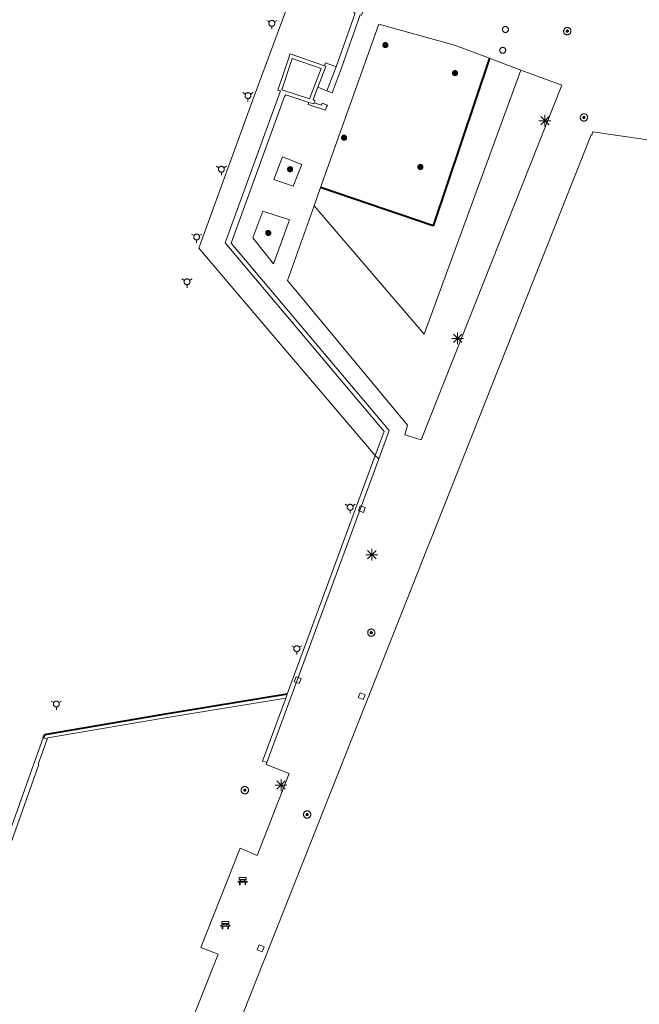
# Model space of a CAD drawing. Header units: metres. Extents: x 135779 to 137489, y 452643 to 455118.
# Tile 257 of 489: x 136609 to 136662, y 453805 to 453888. Entities that reach past the tile are written whole.
import ezdxf

# ---------------------------------------------------------------- set-up
doc = ezdxf.new("R2010")
doc.units = ezdxf.units.M
doc.linetypes.add('DGN_Style_3', pattern=[78.572352, 56.123108, -22.449243])
for name, color, linetype, lineweight in [('KTop_BTD_Groenvoorziening_gras- en kruidachtigen', 62, 'Continuous', 13), ('KTop_OTD_Gesloten verharding', 15, 'Continuous', 13), ('KTop_OTD_Open verharding', 15, 'Continuous', 13), ('KTop_PAL_Afsluitpaal', 222, 'Continuous', 13), ('KTop_PAL_Lichtmast', 40, 'Continuous', 13), ('KTop_PND_Grondvlaksituatie van BAG-pand [tachy]', 1, 'Continuous', 13), ('KTop_PUT_Inspectie- of rioolput', 15, 'Continuous', 13), ('KTop_PUT_Kolk', 15, 'Continuous', 13), ('KTop_SHD_Kademuur', 16, 'Continuous', 13), ('KTop_SHD_Muur', 15, 'Continuous', 13), ('KTop_SHD_Walbescherming (l)', 1, 'DGN_Style_3', 40), ('KTop_STM_Bank', 40, 'Continuous', 13), ('KTop_VGO_Boom', 92, 'Continuous', 13), ('KTop_VGO_Haag (l)', 92, 'DGN_Style_3', 40), ('KTop_WGD_Voetpad', 251, 'Continuous', 13), ('KTop_WGD_Voetpad op trap', 251, 'Continuous', 13), ('KTop_WTI_Meerpaal', 150, 'Continuous', 13)]:
    doc.layers.add(name, color=color, linetype=linetype, lineweight=lineweight)

# ---------------------------------------------------------------- blocks, each defined once
blk = doc.blocks.new('PAL_Lichtmast')
at = {"layer": 'KTop_PAL_Lichtmast'}
for p, q in [((-0.354, -0.354), (0.354, 0.354)), ((0.354, -0.354), (-0.354, 0.354)), ((0, -0.5), (0, 0.5)), ((-0.5, 0), (0.5, 0))]:
    blk.add_line(p, q, dxfattribs=at)
blk = doc.blocks.new('PAL_Afsluitpaal')
at = {"layer": 'KTop_PAL_Afsluitpaal', "flags": 128}
blk.add_lwpolyline([(0.25, 0), (0.249, 0.026), (0.245, 0.052), (0.238, 0.077), (0.228, 0.102), (0.217, 0.125), (0.202, 0.147), (0.186, 0.167), (0.167, 0.186), (0.147, 0.202), (0.125, 0.217), (0.102, 0.228), (0.077, 0.238), (0.052, 0.245), (0.026, 0.249), (0, 0.25), (-0.026, 0.249), (-0.052, 0.245), (-0.077, 0.238), (-0.102, 0.228), (-0.125, 0.217), (-0.147, 0.202), (-0.167, 0.186), (-0.186, 0.167), (-0.202, 0.147), (-0.217, 0.125), (-0.228, 0.102), (-0.238, 0.077), (-0.245, 0.052), (-0.249, 0.026), (-0.25, 0), (-0.249, -0.026), (-0.245, -0.052), (-0.238, -0.077), (-0.228, -0.102), (-0.217, -0.125), (-0.202, -0.147), (-0.186, -0.167), (-0.167, -0.186), (-0.147, -0.202), (-0.125, -0.217), (-0.102, -0.228), (-0.077, -0.238), (-0.052, -0.245), (-0.026, -0.249), (0, -0.25), (0.026, -0.249), (0.052, -0.245), (0.077, -0.238), (0.102, -0.228), (0.125, -0.217), (0.147, -0.202), (0.167, -0.186), (0.186, -0.167), (0.202, -0.147), (0.217, -0.125), (0.228, -0.102), (0.238, -0.077), (0.245, -0.052), (0.249, -0.026), (0.25, 0)], dxfattribs=at)
blk = doc.blocks.new('PUT_Inspectie-_of_rioolput')
at = {"layer": 'KTop_PUT_Inspectie- of rioolput', "flags": 128}
for points in [[(0.31, 0), (0.308, 0.032), (0.303, 0.064), (0.294, 0.095), (0.283, 0.126), (0.268, 0.155), (0.25, 0.182), (0.23, 0.207), (0.207, 0.23), (0.182, 0.25), (0.154, 0.268), (0.126, 0.283), (0.095, 0.294), (0.064, 0.303), (0.032, 0.308), (0, 0.309), (-0.032, 0.308), (-0.064, 0.303), (-0.096, 0.294), (-0.126, 0.283), (-0.155, 0.268), (-0.182, 0.25), (-0.207, 0.23), (-0.23, 0.207), (-0.25, 0.182), (-0.268, 0.154), (-0.283, 0.126), (-0.294, 0.095), (-0.303, 0.064), (-0.308, 0.032), (-0.309, 0), (-0.308, -0.032), (-0.303, -0.064), (-0.294, -0.096), (-0.283, -0.126), (-0.268, -0.155), (-0.25, -0.182), (-0.23, -0.207), (-0.207, -0.23), (-0.182, -0.25), (-0.155, -0.268), (-0.126, -0.283), (-0.096, -0.294), (-0.064, -0.303), (-0.032, -0.308), (0, -0.309), (0.032, -0.308), (0.064, -0.303), (0.095, -0.294), (0.126, -0.283), (0.155, -0.268), (0.182, -0.25), (0.207, -0.23), (0.23, -0.207), (0.25, -0.182), (0.268, -0.155), (0.283, -0.126), (0.294, -0.096), (0.303, -0.064), (0.308, -0.032), (0.31, 0)], [(0.095, 0), (0.094, 0.009), (0.092, 0.019), (0.09, 0.029), (0.086, 0.038), (0.082, 0.047), (0.076, 0.055), (0.07, 0.063), (0.063, 0.07), (0.055, 0.076), (0.047, 0.082), (0.038, 0.086), (0.029, 0.09), (0.019, 0.092), (0.009, 0.094), (0, 0.094), (-0.01, 0.094), (-0.02, 0.092), (-0.029, 0.09), (-0.039, 0.086), (-0.048, 0.082), (-0.056, 0.076), (-0.064, 0.07), (-0.071, 0.063), (-0.077, 0.055), (-0.082, 0.047), (-0.087, 0.038), (-0.09, 0.029), (-0.093, 0.019), (-0.094, 0.009), (-0.095, 0), (-0.094, -0.01), (-0.093, -0.02), (-0.09, -0.029), (-0.087, -0.039), (-0.082, -0.048), (-0.077, -0.056), (-0.071, -0.064), (-0.064, -0.071), (-0.056, -0.077), (-0.047, -0.082), (-0.039, -0.087), (-0.029, -0.09), (-0.02, -0.093), (-0.01, -0.094), (0, -0.095), (0.009, -0.094), (0.019, -0.093), (0.029, -0.09), (0.038, -0.087), (0.047, -0.082), (0.055, -0.077), (0.063, -0.071), (0.07, -0.064), (0.076, -0.056), (0.082, -0.047), (0.086, -0.039), (0.09, -0.029), (0.092, -0.02), (0.094, -0.01), (0.095, 0)], [(0.035, 0), (0.034, 0.003), (0.034, 0.007), (0.033, 0.01), (0.031, 0.014), (0.03, 0.017), (0.028, 0.02), (0.026, 0.023), (0.023, 0.026), (0.02, 0.028), (0.017, 0.03), (0.014, 0.031), (0.01, 0.033), (0.007, 0.034), (0.003, 0.034), (0, 0.034), (-0.004, 0.034), (-0.007, 0.034), (-0.011, 0.033), (-0.014, 0.031), (-0.018, 0.03), (-0.021, 0.028), (-0.023, 0.026), (-0.026, 0.023), (-0.028, 0.02), (-0.03, 0.017), (-0.032, 0.014), (-0.033, 0.01), (-0.034, 0.007), (-0.035, 0.003), (-0.035, 0), (-0.035, -0.004), (-0.034, -0.007), (-0.033, -0.011), (-0.032, -0.014), (-0.03, -0.018), (-0.028, -0.021), (-0.026, -0.023), (-0.023, -0.026), (-0.021, -0.028), (-0.017, -0.03), (-0.014, -0.032), (-0.011, -0.033), (-0.007, -0.034), (-0.004, -0.035), (0, -0.035), (0.003, -0.035), (0.007, -0.034), (0.01, -0.033), (0.014, -0.032), (0.017, -0.03), (0.02, -0.028), (0.023, -0.026), (0.026, -0.023), (0.028, -0.021), (0.03, -0.017), (0.031, -0.014), (0.033, -0.011), (0.034, -0.007), (0.034, -0.004), (0.035, 0)], [(0.01, 0.02), (0.007, 0.02), (0.005, 0.021), (0.003, 0.022), (0.001, 0.022), (-0.001, 0.022), (-0.004, 0.022), (-0.006, 0.021), (-0.008, 0.02), (-0.01, 0.019), (-0.012, 0.018), (-0.014, 0.017), (-0.016, 0.015), (-0.017, 0.013), (-0.019, 0.012), (-0.02, 0.009), (-0.021, 0.007), (-0.022, 0.005), (-0.022, 0.003), (-0.022, 0.001), (-0.022, -0.001), (-0.022, -0.004), (-0.022, -0.006), (-0.021, -0.008), (-0.02, -0.01), (-0.019, -0.012), (-0.017, -0.014), (-0.016, -0.016), (-0.014, -0.017), (-0.012, -0.019), (-0.01, -0.02), (-0.008, -0.021), (-0.006, -0.022), (-0.003, -0.022), (-0.001, -0.022), (0.001, -0.022), (0.003, -0.022), (0.005, -0.022), (0.008, -0.021), (0.01, -0.02), (0.012, -0.019), (0.014, -0.017), (0.015, -0.016), (0.017, -0.014), (0.018, -0.012), (0.02, -0.01), (0.02, -0.008), (0.021, -0.006), (0.022, -0.003), (0.022, -0.001), (0.022, 0.001), (0.022, 0.003), (0.021, 0.005), (0.02, 0.008), (0.019, 0.01), (0.018, 0.012), (0.017, 0.014), (0.015, 0.015), (0.013, 0.017), (0.012, 0.018), (0.01, 0.02)]]:
    blk.add_lwpolyline(points, dxfattribs=at)
blk = doc.blocks.new('PUT_Kolk')
at = {"layer": 'KTop_PUT_Kolk', "flags": 128}
blk.add_lwpolyline([(0.225, -0.225), (0.225, 0.225), (-0.225, 0.225), (-0.225, -0.225), (0.225, -0.225)], dxfattribs=at)
blk = doc.blocks.new('STM_Bank')
at = {"layer": 'KTop_STM_Bank'}
for p, q in [((-0.416, -0.089), (-0.298, 0.019)), ((-0.298, 0.314), (0.298, 0.314)), ((-0.298, 0.143), (-0.298, 0.314)), ((-0.2, 0.143), (-0.298, 0.143)), ((-0.298, 0.019), (-0.2, 0.019)), ((-0.2, 0.019), (-0.2, 0.143)), ((0.157, 0.143), (-0.154, 0.143)), ((-0.154, 0.143), (-0.154, 0.019)), ((-0.154, 0.019), (0.157, 0.019)), ((0.157, 0.019), (0.157, 0.143)), ((0.298, 0.143), (0.203, 0.143)), ((0.203, 0.143), (0.203, 0.019)), ((0.203, 0.019), (0.298, 0.019)), ((0.298, 0.314), (0.298, 0.143)), ((0.298, 0.019), (0.416, -0.089)), ((-0.259, -0.089), (-0.416, -0.089)), ((-0.259, -0.315), (-0.259, -0.089)), ((-0.213, -0.315), (-0.259, -0.315)), ((0.216, -0.089), (-0.213, -0.089)), ((-0.213, -0.089), (-0.213, -0.315)), ((0.216, -0.305), (0.216, -0.089)), ((0.259, -0.305), (0.216, -0.305)), ((0.416, -0.089), (0.259, -0.089)), ((0.259, -0.089), (0.259, -0.305))]:
    blk.add_line(p, q, dxfattribs=at)
blk = doc.blocks.new('WTI_Meerpaal')
at = {"layer": 'KTop_WTI_Meerpaal'}
for p, q in [((-0.216, 0.125), (-0.432, 0.25)), ((0.216, 0.125), (0.432, 0.25)), ((0, -0.25), (0, -0.5))]:
    blk.add_line(p, q, dxfattribs=at)
at = {"layer": 'KTop_WTI_Meerpaal', "flags": 128}
blk.add_lwpolyline([(0.25, 0), (0.248, 0.026), (0.245, 0.051), (0.238, 0.077), (0.228, 0.101), (0.217, 0.125), (0.202, 0.146), (0.186, 0.167), (0.167, 0.185), (0.147, 0.202), (0.125, 0.216), (0.102, 0.228), (0.077, 0.237), (0.052, 0.244), (0.026, 0.248), (0, 0.25), (-0.026, 0.249), (-0.052, 0.245), (-0.077, 0.238), (-0.102, 0.228), (-0.125, 0.217), (-0.147, 0.202), (-0.167, 0.186), (-0.186, 0.167), (-0.202, 0.147), (-0.217, 0.125), (-0.228, 0.102), (-0.238, 0.077), (-0.245, 0.052), (-0.249, 0.026), (-0.25, 0), (-0.249, -0.026), (-0.245, -0.052), (-0.238, -0.077), (-0.229, -0.102), (-0.217, -0.125), (-0.203, -0.147), (-0.186, -0.167), (-0.168, -0.186), (-0.147, -0.202), (-0.125, -0.217), (-0.102, -0.228), (-0.078, -0.238), (-0.052, -0.245), (-0.027, -0.249), (0, -0.25), (0.026, -0.249), (0.051, -0.245), (0.077, -0.238), (0.101, -0.229), (0.125, -0.217), (0.146, -0.203), (0.167, -0.186), (0.185, -0.168), (0.202, -0.147), (0.216, -0.125), (0.228, -0.102), (0.237, -0.078), (0.244, -0.052), (0.248, -0.027), (0.25, -0.001)], dxfattribs=at)
blk = doc.blocks.new('VGO_Boom')
at = {"layer": 'KTop_VGO_Boom', "flags": 128}
for points in [[(0.215, 0), (0.214, 0.022), (0.21, 0.045), (0.204, 0.066), (0.196, 0.087), (0.186, 0.108), (0.174, 0.126), (0.16, 0.144), (0.144, 0.16), (0.126, 0.174), (0.107, 0.186), (0.087, 0.196), (0.066, 0.204), (0.045, 0.21), (0.022, 0.214), (-0.001, 0.215), (-0.023, 0.214), (-0.045, 0.21), (-0.067, 0.204), (-0.088, 0.196), (-0.108, 0.186), (-0.127, 0.174), (-0.144, 0.16), (-0.16, 0.144), (-0.174, 0.126), (-0.187, 0.107), (-0.197, 0.087), (-0.205, 0.066), (-0.211, 0.045), (-0.214, 0.022), (-0.215, -0.001), (-0.214, -0.023), (-0.211, -0.045), (-0.205, -0.067), (-0.197, -0.088), (-0.187, -0.108), (-0.174, -0.127), (-0.16, -0.144), (-0.144, -0.16), (-0.127, -0.174), (-0.108, -0.187), (-0.088, -0.197), (-0.067, -0.205), (-0.045, -0.211), (-0.023, -0.214), (0, -0.215), (0.022, -0.214), (0.045, -0.211), (0.066, -0.205), (0.087, -0.197), (0.108, -0.187), (0.126, -0.174), (0.144, -0.16), (0.16, -0.144), (0.174, -0.127), (0.186, -0.108), (0.196, -0.088), (0.204, -0.067), (0.21, -0.045), (0.214, -0.023), (0.215, -0.001)], [(0.155, 0), (0.154, 0.016), (0.152, 0.032), (0.147, 0.048), (0.142, 0.063), (0.134, 0.078), (0.125, 0.091), (0.115, 0.104), (0.104, 0.115), (0.091, 0.125), (0.077, 0.134), (0.063, 0.142), (0.048, 0.147), (0.032, 0.152), (0.016, 0.154), (-0.001, 0.155), (-0.017, 0.154), (-0.033, 0.152), (-0.048, 0.147), (-0.064, 0.142), (-0.078, 0.134), (-0.092, 0.125), (-0.104, 0.115), (-0.116, 0.104), (-0.126, 0.091), (-0.135, 0.077), (-0.142, 0.063), (-0.148, 0.048), (-0.152, 0.032), (-0.155, 0.016), (-0.155, -0.001), (-0.155, -0.017), (-0.152, -0.033), (-0.148, -0.048), (-0.142, -0.064), (-0.135, -0.078), (-0.126, -0.092), (-0.116, -0.104), (-0.104, -0.116), (-0.092, -0.126), (-0.078, -0.135), (-0.064, -0.142), (-0.048, -0.148), (-0.033, -0.152), (-0.017, -0.155), (0, -0.155), (0.016, -0.155), (0.032, -0.152), (0.048, -0.148), (0.063, -0.142), (0.078, -0.135), (0.091, -0.126), (0.104, -0.116), (0.115, -0.104), (0.125, -0.092), (0.134, -0.078), (0.142, -0.064), (0.147, -0.048), (0.152, -0.033), (0.154, -0.017), (0.155, -0.001)], [(0.095, 0), (0.094, 0.01), (0.093, 0.02), (0.09, 0.029), (0.087, 0.039), (0.082, 0.048), (0.077, 0.056), (0.071, 0.064), (0.064, 0.071), (0.056, 0.077), (0.047, 0.082), (0.039, 0.087), (0.029, 0.09), (0.02, 0.093), (0.01, 0.094), (-0.001, 0.095), (-0.01, 0.094), (-0.02, 0.093), (-0.03, 0.09), (-0.039, 0.087), (-0.048, 0.082), (-0.056, 0.077), (-0.064, 0.071), (-0.071, 0.064), (-0.077, 0.056), (-0.083, 0.047), (-0.087, 0.039), (-0.091, 0.029), (-0.093, 0.02), (-0.095, 0.01), (-0.095, -0.001), (-0.095, -0.01), (-0.093, -0.02), (-0.091, -0.03), (-0.087, -0.039), (-0.083, -0.048), (-0.077, -0.056), (-0.071, -0.064), (-0.064, -0.071), (-0.056, -0.077), (-0.048, -0.083), (-0.039, -0.087), (-0.03, -0.091), (-0.02, -0.093), (-0.01, -0.095), (0, -0.095), (0.01, -0.095), (0.02, -0.093), (0.029, -0.091), (0.039, -0.087), (0.048, -0.083), (0.056, -0.077), (0.064, -0.071), (0.071, -0.064), (0.077, -0.056), (0.082, -0.048), (0.087, -0.039), (0.09, -0.03), (0.093, -0.02), (0.094, -0.01), (0.095, -0.001)], [(0.035, 0), (0.035, 0.004), (0.034, 0.007), (0.033, 0.011), (0.032, 0.014), (0.03, 0.018), (0.028, 0.021), (0.026, 0.023), (0.023, 0.026), (0.021, 0.028), (0.017, 0.03), (0.014, 0.032), (0.011, 0.033), (0.007, 0.034), (0.004, 0.035), (-0.001, 0.035), (-0.004, 0.035), (-0.008, 0.034), (-0.011, 0.033), (-0.015, 0.032), (-0.018, 0.03), (-0.021, 0.028), (-0.024, 0.026), (-0.027, 0.023), (-0.029, 0.021), (-0.031, 0.017), (-0.032, 0.014), (-0.034, 0.011), (-0.035, 0.007), (-0.035, 0.004), (-0.035, -0.001), (-0.035, -0.004), (-0.035, -0.008), (-0.034, -0.011), (-0.032, -0.015), (-0.031, -0.018), (-0.029, -0.021), (-0.027, -0.024), (-0.024, -0.027), (-0.021, -0.029), (-0.018, -0.031), (-0.015, -0.032), (-0.011, -0.034), (-0.008, -0.035), (-0.004, -0.035), (0, -0.035), (0.004, -0.035), (0.007, -0.035), (0.011, -0.034), (0.014, -0.032), (0.018, -0.031), (0.021, -0.029), (0.023, -0.027), (0.026, -0.024), (0.028, -0.021), (0.03, -0.018), (0.032, -0.015), (0.033, -0.011), (0.034, -0.008), (0.035, -0.004), (0.035, 0)]]:
    blk.add_lwpolyline(points, dxfattribs=at)

msp = doc.modelspace()

# ---------------------------------------------------------------- linework, layer by layer
at = {"layer": 'KTop_BTD_Groenvoorziening_gras- en kruidachtigen', "flags": 128}
for points in [[(136634.606, 453874.072), (136644.134, 453870.838), (136648.898, 453885.015)], [(136651.562, 453884.022), (136643.369, 453861.665), (136634.057, 453872.532)]]:
    msp.add_lwpolyline(points, dxfattribs=at)
at = {"layer": 'KTop_OTD_Gesloten verharding', "flags": 128}
for points in [[(136631.773, 453831.198), (136621.125, 453829.466), (136611.209, 453827.763), (136611.12, 453827.51)], [(136631.653, 453830.873), (136621.106, 453829.138), (136611.491, 453827.515), (136611.46, 453827.39)]]:
    msp.add_lwpolyline(points, dxfattribs=at)
at = {"layer": 'KTop_OTD_Open verharding', "flags": 128}
msp.add_lwpolyline([(136632.759, 453892.035), (136628.9, 453881.573), (136624.295, 453868.938), (136639.233, 453851.417)], dxfattribs=at)
at = {"layer": 'KTop_PND_Grondvlaksituatie van BAG-pand [tachy]', "flags": 128}
msp.add_lwpolyline([(136690.384, 453874.043), (136684.807, 453874.85), (136674.155, 453876.394), (136668.752, 453877.177), (136657.613, 453878.791), (136657.583, 453878.583), (136657.574, 453878.521), (136657.514, 453878.545), (136655.456, 453873.355), (136643.934, 453844.297), (136643.572, 453843.386), (136642.091, 453839.664), (136640.53, 453835.679), (136629.779, 453808.559), (136626.379, 453800)], dxfattribs=at)
at = {"layer": 'KTop_SHD_Kademuur', "flags": 128}
for points in [[(136639.233, 453851.417), (136631.773, 453831.198)], [(136630.046, 453825.42), (136639.524, 453851.108)], [(136630.046, 453825.42), (136629.679, 453825.525), (136631.653, 453830.873)], [(136631.773, 453831.198), (136631.653, 453830.873)], [(136611.12, 453827.51), (136610.34, 453825.4), (136601.316, 453800), (136599.43, 453794.69), (136599.51, 453794.66), (136597.656, 453789.491)], [(136611.46, 453827.39), (136610.68, 453825.28), (136610.73, 453825.26), (136601.748, 453800), (136598.116, 453789.833)], [(136611.46, 453827.39), (136611.12, 453827.51)]]:
    msp.add_lwpolyline(points, dxfattribs=at)
at = {"layer": 'KTop_SHD_Muur', "flags": 128}
for points in [[(136635.14, 453882.259), (136635.591, 453882.095), (136636.33, 453884.12), (136637.958, 453888.694), (136638.071, 453888.657), (136638.567, 453889.991), (136638.598, 453890.152), (136638.551, 453890.309), (136638.435, 453890.425), (136638.279, 453890.474), (136638.118, 453890.445), (136637.989, 453890.343)], [(136637.332, 453890.415), (136637.211, 453890.04), (136637.782, 453889.827), (136637.421, 453888.87), (136637.535, 453888.833), (136635.912, 453884.286)], [(136634.924, 453884.369), (136632.018, 453885.381), (136630.981, 453882.326), (136631.213, 453882.253), (136626.53, 453869.394), (136639.975, 453853.428), (136639.233, 453851.417)], [(136631.308, 453882.356), (136632.205, 453884.998), (136634.642, 453884.149), (136633.665, 453881.583), (136631.308, 453882.356)], [(136634.368, 453882.586), (136635.032, 453884.331), (136634.924, 453884.369)], [(136635.912, 453884.286), (136635.14, 453882.259)], [(136634.059, 453881.249), (136634.13, 453881.42), (136633.963, 453881.523), (136634.368, 453882.586)], [(136639.524, 453851.108), (136640.412, 453853.515), (136627.037, 453869.381), (136631.551, 453881.777), (136631.648, 453881.929), (136633.613, 453881.285)], [(136633.613, 453881.285), (136633.544, 453881.108), (136635.007, 453880.626), (136635.113, 453880.903), (136635.175, 453881.059), (136634.741, 453881.209), (136634.678, 453881.046), (136634.059, 453881.249)], [(136633.613, 453881.285), (136634.018, 453881.152), (136634.059, 453881.249)], [(136639.233, 453851.417), (136639.524, 453851.108)]]:
    msp.add_lwpolyline(points, dxfattribs=at)
at = {"layer": 'KTop_SHD_Walbescherming (l)', "flags": 128}
msp.add_lwpolyline([(136631.773, 453831.198), (136621.125, 453829.466), (136611.209, 453827.763), (136611.12, 453827.51)], dxfattribs=at)
at = {"layer": 'KTop_VGO_Haag (l)', "flags": 128}
msp.add_lwpolyline([(136648.898, 453885.015), (136644.134, 453870.838), (136634.606, 453874.072)], dxfattribs=at)
at = {"layer": 'KTop_WGD_Voetpad', "flags": 128}
for points in [[(136648.898, 453885.015), (136645.95, 453886.114), (136639.538, 453887.897), (136634.858, 453874.778), (136634.606, 453874.072)], [(136651.562, 453884.022), (136649.337, 453884.852), (136648.898, 453885.015)], [(136634.057, 453872.532), (136631.803, 453866.214), (136641.958, 453853.973), (136641.74, 453853.166), (136643.121, 453852.718), (136655.025, 453882.731), (136651.562, 453884.022)], [(136635.14, 453882.259), (136634.368, 453882.586)], [(136632.289, 453874.187), (136633.022, 453876.033), (136631.37, 453876.672), (136630.63, 453874.766), (136632.289, 453874.187)], [(136634.606, 453874.072), (136634.057, 453872.532)], [(136629.709, 453872.089), (136628.869, 453869.818), (136630.608, 453867.628), (136631.967, 453871.34), (136629.709, 453872.089)], [(136611.568, 453773.003), (136617.697, 453788.471), (136618.041, 453789.338), (136622.272, 453800), (136625.922, 453809.198), (136624.463, 453809.784), (136627.782, 453818.168), (136629.229, 453817.568), (136631.944, 453824.499), (136629.986, 453825.257), (136630.046, 453825.42)]]:
    msp.add_lwpolyline(points, dxfattribs=at)
at = {"layer": 'KTop_WGD_Voetpad op trap', "flags": 128}
msp.add_lwpolyline([(136634.924, 453884.369), (136635.025, 453884.632), (136635.912, 453884.286)], dxfattribs=at)

# ---------------------------------------------------------------- block references
at = {"layer": 'KTop_PAL_Afsluitpaal'}
for p in [(136650.254, 453887.454), (136650.024, 453885.687)]:
    msp.add_blockref('PAL_Afsluitpaal', p, dxfattribs=at)
at = {"layer": 'KTop_PAL_Lichtmast'}
for p in [(136653.59, 453879.732), (136646.203, 453861.312), (136638.94, 453843.005), (136631.25, 453823.513)]:
    msp.add_blockref('PAL_Lichtmast', p, dxfattribs=at)
at = {"layer": 'KTop_PUT_Inspectie- of rioolput'}
for p, rotation in [((136655.489, 453887.317), 79.73353604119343), ((136656.895, 453880.009), 300.5189656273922), ((136638.896, 453836.416), 338.6087802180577), ((136628.186, 453823.083), 50.37636916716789), ((136633.46, 453821.024), 338.375471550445)]:
    msp.add_blockref('PUT_Inspectie-_of_rioolput', p, dxfattribs=dict(at, rotation=rotation))
at = {"layer": 'KTop_PUT_Kolk'}
for p, rotation in [((136638.094, 453846.868), 159.747651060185), ((136632.66, 453832.393), 159.7476510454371), ((136638.082, 453831.039), 338.3754715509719), ((136629.53, 453809.698), 338.3754715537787)]:
    msp.add_blockref('PUT_Kolk', p, dxfattribs=dict(at, rotation=rotation))
at = {"layer": 'KTop_STM_Bank'}
for p in [(136627.996, 453815.376), (136626.53, 453811.667)]:
    msp.add_blockref('STM_Bank', p, dxfattribs=at)
at = {"layer": 'KTop_VGO_Boom'}
for p in [(136640.086, 453886.132), (136645.982, 453883.762), (136636.59, 453878.294), (136632.02, 453875.63), (136643.052, 453875.817), (136630.169, 453870.24)]:
    msp.add_blockref('VGO_Boom', p, dxfattribs=at)
at = {"layer": 'KTop_WTI_Meerpaal'}
for p in [(136630.476, 453887.976), (136628.45, 453881.859), (136626.199, 453875.628), (136624.103, 453869.894), (136623.292, 453866.101), (136637.109, 453847.024), (136632.586, 453835.051), (136612.225, 453830.377)]:
    msp.add_blockref('WTI_Meerpaal', p, dxfattribs=at)

doc.saveas('drawing.dxf')
